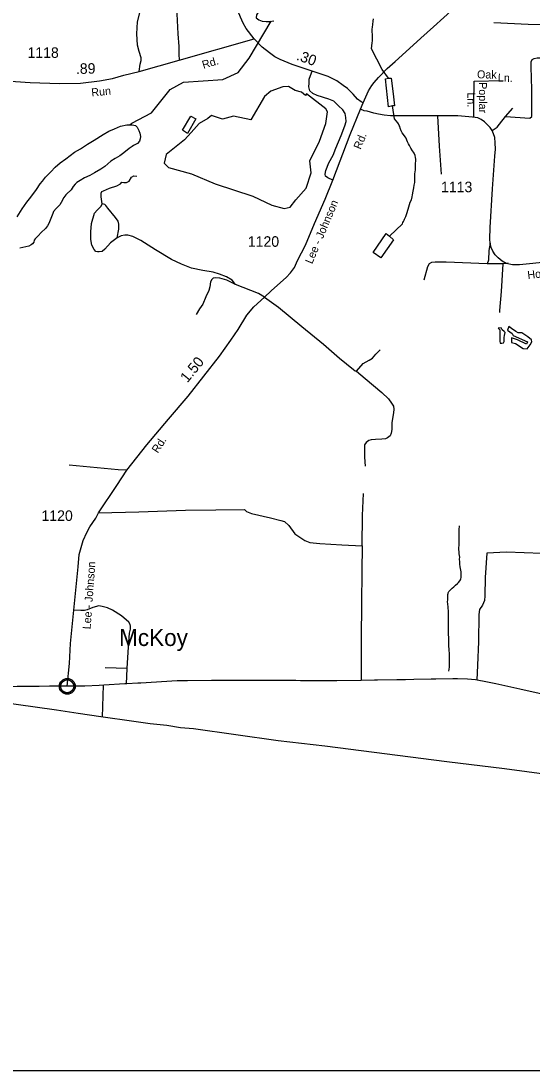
# Model space of a CAD drawing. Extents: x 2082433 to 2279600, y 546599 to 755198.
# Drawn here: x 2153123 to 2159193, y 546599 to 559066 of the extents above; entities that cross this region are included whole.
import ezdxf

# ---------------------------------------------------------------- set-up
doc = ezdxf.new("R2010")
doc.units = 0
for name, color, linetype in [('Exist Boundary Political CountyLine', 7, 'Continuous'), ('Exist Civil Demographics Community CELL', 7, 'Continuous'), ('Exist Civil Demographics Community Label', 7, 'Continuous'), ('Exist Hydrographic Creek Single Shore', 7, 'Continuous'), ('Exist Hydrographic Lake Shore', 7, 'Continuous'), ('Exist Hydrographic Misc Water Feature', 7, 'Continuous'), ('Exist Hydrographic Pond Over 1500 Sq Ft', 7, 'Continuous'), ('Exist Hydrographic Pond Under 1500 Sq Ft', 7, 'Continuous'), ('Exist Road Non-System Type 51', 7, 'Continuous'), ('Exist Road Non-System Type 51 Label', 7, 'Continuous'), ('Exist Road Primary NC Attributed', 7, 'Continuous'), ('Exist Road Secondary Mileage Hundredths English Label', 7, 'Continuous'), ('Exist Road Secondary Type 51 Attributed', 7, 'Continuous'), ('Exist Road Secondary Type 51 Label', 7, 'Continuous'), ('Exist Road Secondary Type 51 Number Label', 7, 'Continuous'), ('Map Preparation Inset Cut Line', 7, 'Continuous')]:
    doc.layers.add(name, color=color, linetype=linetype)

msp = doc.modelspace()

# ---------------------------------------------------------------- linework, layer by layer
at = {"layer": 'Exist Boundary Political CountyLine'}
msp.add_lwpolyline([(2159398, 550115), (2158867, 550185), (2158182, 550270), (2156730, 550455), (2156176, 550520), (2155673, 550589), (2155170, 550661), (2155019, 550674), (2154854, 550699), (2154657, 550722), (2154465, 550750), (2154073, 550802), (2153803, 550844), (2153544, 550884), (2152612, 551012), (2152496, 551027), (2151654, 551149)], dxfattribs=at)
at = {"layer": 'Exist Civil Demographics Community CELL'}
msp.add_lwpolyline([(2153595, 551179), (2153596, 551184), (2153598, 551191), (2153601, 551198), (2153604, 551204), (2153607, 551210), (2153611, 551215), (2153615, 551219), (2153619, 551224), (2153625, 551228), (2153630, 551232), (2153635, 551235), (2153640, 551237), (2153646, 551240), (2153651, 551241), (2153656, 551243), (2153661, 551243), (2153665, 551244), (2153671, 551244), (2153675, 551244), (2153681, 551244), (2153686, 551243), (2153691, 551242), (2153696, 551241), (2153701, 551239), (2153708, 551236), (2153714, 551232), (2153719, 551229), (2153724, 551225), (2153728, 551222), (2153732, 551217), (2153736, 551213), (2153739, 551208), (2153742, 551203), (2153744, 551198), (2153746, 551193), (2153748, 551188), (2153749, 551183), (2153750, 551177), (2153751, 551173), (2153751, 551167), (2153751, 551161), (2153750, 551155), (2153749, 551150), (2153748, 551143), (2153746, 551138), (2153744, 551133), (2153740, 551127), (2153737, 551121), (2153734, 551117), (2153729, 551112), (2153724, 551107), (2153719, 551103), (2153714, 551099), (2153710, 551097), (2153703, 551094), (2153696, 551091), (2153690, 551089), (2153683, 551088), (2153679, 551088), (2153674, 551087), (2153669, 551087), (2153664, 551088), (2153659, 551088), (2153653, 551090), (2153648, 551091), (2153643, 551093), (2153639, 551095), (2153635, 551097), (2153628, 551101), (2153622, 551106), (2153617, 551110), (2153613, 551115), (2153610, 551119), (2153607, 551123), (2153603, 551130), (2153601, 551134), (2153599, 551138), (2153597, 551146), (2153595, 551153), (2153594, 551158), (2153594, 551164), (2153594, 551169), (2153595, 551176)], close=True, dxfattribs=at)
for centre, radius in [((2153673, 551166), 94.3), ((2153672, 551167), 76.7)]:
    msp.add_circle(centre, radius, dxfattribs=at)
at = {"layer": 'Exist Hydrographic Creek Single Shore'}
for points in [[(2154421, 557835), (2154439, 557852), (2154672, 557975), (2154895, 558253), (2155053, 558338), (2155519, 558372), (2155702, 558456), (2155835, 558624), (2156096, 559064)], [(2157489, 558387), (2157413, 558488), (2157288, 558734), (2157291, 558772), (2157295, 558806), (2157297, 558832), (2157297, 558852), (2157297, 558870), (2157297, 558906), (2157296, 558938), (2157296, 558970), (2157298, 558994), (2157302, 559024), (2157306, 559064), (2157308, 559092)], [(2157501, 556509), (2157655, 556659), (2157660, 556673), (2157665, 556687), (2157673, 556701), (2157679, 556713), (2157693, 556743), (2157711, 556793), (2157730, 556859), (2157747, 556913), (2157760, 556941), (2157771, 556979), (2157775, 557000), (2157781, 557044), (2157787, 557084), (2157793, 557118), (2157799, 557148), (2157800, 557180), (2157802, 557216), (2157802, 557250), (2157806, 557276), (2157808, 557298), (2157808, 557322), (2157807, 557346), (2157809, 557376), (2157813, 557402), (2157813, 557424), (2157809, 557445), (2157805, 557468), (2157794, 557495), (2157784, 557509), (2157772, 557525), (2157754, 557557), (2157738, 557589), (2157726, 557609), (2157714, 557631), (2157705, 557651), (2157696, 557673), (2157686, 557689), (2157665, 557717), (2157651, 557736), (2157639, 557761), (2157627, 557792), (2157621, 557812), (2157615, 557826), (2157605, 557844), (2157597, 557856), (2157580, 557882), (2157558, 557906), (2157535, 558059)]]:
    msp.add_lwpolyline(points, dxfattribs=at)
at = {"layer": 'Exist Hydrographic Lake Shore'}
for points in [[(2153078, 556741), (2153136, 556837), (2153191, 556914), (2153241, 556974), (2153306, 557064), (2153350, 557132), (2153378, 557165), (2153415, 557211), (2153477, 557273), (2153529, 557330), (2153587, 557382), (2153656, 557430), (2153760, 557507), (2153830, 557549), (2153913, 557604), (2153993, 557652), (2154097, 557717), (2154168, 557757), (2154232, 557787), (2154306, 557816), (2154382, 557832), (2154420, 557834), (2154444, 557834), (2154484, 557823)], [(2154484, 557823), (2154504, 557805), (2154524, 557765), (2154534, 557735), (2154540, 557715), (2154544, 557693), (2154540, 557667), (2154531, 557637), (2154507, 557613), (2154461, 557586), (2154443, 557577), (2154406, 557550), (2154343, 557502), (2154296, 557466), (2154242, 557435), (2154192, 557401), (2154154, 557369), (2154117, 557337), (2154071, 557306), (2153995, 557262), (2153940, 557232), (2153879, 557202), (2153826, 557171), (2153788, 557147), (2153766, 557129), (2153742, 557101), (2153718, 557062), (2153712, 557054), (2153673, 557018), (2153654, 557002), (2153633, 556970), (2153599, 556910), (2153583, 556882), (2153542, 556838), (2153508, 556804), (2153500, 556781), (2153476, 556722), (2153455, 556661), (2153439, 556635), (2153413, 556603), (2153361, 556553), (2153325, 556514), (2153290, 556478), (2153278, 556462), (2153274, 556440), (2153260, 556420), (2153242, 556408), (2153216, 556394), (2153110, 556367)]]:
    msp.add_lwpolyline(points, dxfattribs=at)
at = {"layer": 'Exist Hydrographic Misc Water Feature'}
for points in [[(2155042, 557770), (2155139, 557936), (2155201, 557903), (2155100, 557730), (2155042, 557770)], [(2158206, 552290), (2158214, 552298), (2158224, 552310), (2158243, 552330), (2158263, 552346), (2158283, 552366), (2158309, 552386), (2158321, 552398), (2158335, 552419), (2158343, 552430), (2158349, 552444), (2158351, 552460), (2158353, 552474), (2158352, 552506), (2158351, 552524), (2158348, 552544), (2158340, 552586), (2158336, 552618), (2158334, 552646), (2158330, 552674), (2158334, 552700), (2158333, 552718), (2158329, 552738), (2158329, 552766), (2158325, 552788), (2158325, 552812), (2158327, 552842), (2158326, 552884), (2158326, 552926), (2158328, 552974), (2158327, 553026), (2158333, 553070)], [(2158210, 551590), (2158210, 551598), (2158208, 551614), (2158206, 551636), (2158206, 551654), (2158205, 551678), (2158205, 551704), (2158203, 551740), (2158202, 551784), (2158202, 551814), (2158200, 551852), (2158200, 551884), (2158200, 551922), (2158199, 551976), (2158201, 552032), (2158199, 552062), (2158197, 552094), (2158195, 552106), (2158195, 552116), (2158193, 552133), (2158193, 552146), (2158190, 552170), (2158192, 552194), (2158192, 552220), (2158194, 552256), (2158196, 552270), (2158198, 552275), (2158206, 552290)], [(2158205, 551346), (2158211, 551394), (2158211, 551440), (2158213, 551474), (2158214, 551504), (2158214, 551526), (2158212, 551560), (2158210, 551590)]]:
    msp.add_lwpolyline(points, dxfattribs=at)
at = {"layer": 'Exist Hydrographic Pond Over 1500 Sq Ft'}
msp.add_lwpolyline([(2155851, 557892), (2155646, 557937), (2155515, 557901), (2155384, 557944), (2155341, 557908), (2155239, 557850), (2155145, 557741), (2155065, 557654), (2154847, 557480), (2154825, 557378), (2154876, 557327), (2155148, 557251), (2155428, 557132), (2155878, 556986), (2156103, 556878), (2156248, 556841), (2156321, 556856), (2156389, 556941), (2156510, 557081), (2156568, 557262), (2156553, 557407), (2156669, 557639), (2156742, 557850), (2156764, 557988), (2156742, 558024), (2156514, 558202), (2156504, 558181), (2156455, 558219), (2156381, 558242), (2156302, 558286), (2156234, 558285), (2156089, 558234), (2156016, 558169), (2155851, 557892)], dxfattribs=at)
at = {"layer": 'Exist Hydrographic Pond Under 1500 Sq Ft'}
for points in [[(2156302, 559355), (2156257, 559458), (2156220, 559478), (2156184, 559481), (2156142, 559479), (2155980, 559225), (2155929, 559151), (2155919, 559139), (2155917, 559102), (2155947, 559079), (2155987, 559065), (2156035, 559058), (2156075, 559061), (2156128, 559067)], [(2157535, 558059), (2157490, 558048), (2157451, 558378), (2157489, 558387)], [(2157489, 558387), (2157519, 558387), (2157542, 558201), (2157559, 558059), (2157535, 558059)], [(2157501, 556509), (2157547, 556469), (2157396, 556254), (2157304, 556318), (2157461, 556543), (2157501, 556509)]]:
    msp.add_lwpolyline(points, dxfattribs=at)
for points in [[(2158790, 555420), (2158809, 555398), (2158812, 555353), (2158812, 555312), (2158812, 555264), (2158816, 555241), (2158835, 555241), (2158853, 555245), (2158860, 555260), (2158860, 555301), (2158864, 555338), (2158868, 555349), (2158872, 555368), (2158860, 555379), (2158838, 555398), (2158827, 555424)], [(2158916, 555438), (2158901, 555394), (2158957, 555357), (2158968, 555331), (2159139, 555256), (2159128, 555230), (2159020, 555282), (2158950, 555305), (2158950, 555249), (2158998, 555238), (2159087, 555178), (2159135, 555175), (2159169, 555219), (2159191, 555256), (2159187, 555282), (2159143, 555316), (2159072, 555364), (2159027, 555364), (2159002, 555379), (2158950, 555416)]]:
    msp.add_lwpolyline(points, close=True, dxfattribs=at)
at = {"layer": 'Exist Road Non-System Type 51'}
for p, q in [((2158507, 558350), (2158850, 558361)), ((2158877, 557930), (2158964, 558030)), ((2154383, 551378), (2154121, 551385)), ((2154376, 551195), (2154383, 551378)), ((2154090, 550800), (2154101, 551178))]:
    msp.add_line(p, q, dxfattribs=at)
for points in [[(2154977, 559705), (2154977, 559651), (2154979, 559347), (2154974, 559149), (2154986, 558914), (2154997, 558763), (2154997, 558670), (2155001, 558600)], [(2154526, 558468), (2154540, 558552), (2154551, 558595), (2154551, 558629), (2154526, 558705), (2154508, 558780), (2154499, 558912), (2154506, 559057), (2154542, 559193), (2154555, 559281), (2154571, 559330), (2154585, 559366), (2154614, 559400), (2154709, 559486)], [(2159393, 559031), (2159338, 559022), (2159146, 559026), (2158738, 559044)], [(2158877, 557930), (2159168, 557912), (2159189, 557931), (2159189, 558251), (2159181, 558522), (2159181, 558582), (2159195, 558609), (2159218, 558621), (2159252, 558630), (2159401, 558630)], [(2156826, 557177), (2156768, 557205), (2156741, 557222), (2156735, 557246), (2156742, 557289), (2156780, 557380), (2156829, 557471), (2156863, 557557), (2156926, 557707), (2156971, 557822), (2156984, 557872), (2156983, 557921), (2156973, 557967), (2156945, 558011), (2156893, 558060), (2156837, 558113), (2156779, 558138), (2156640, 558181), (2156589, 558205), (2156554, 558235), (2156543, 558285), (2156546, 558329), (2156546, 558375), (2156563, 558419), (2156583, 558471)], [(2158503, 557923), (2158503, 558077), (2158507, 558350)], [(2158069, 557938), (2158091, 557579), (2158112, 557246)], [(2158719, 557764), (2158777, 557805), (2158807, 557839), (2158877, 557930)], [(2154086, 556894), (2154077, 556979), (2154075, 557022), (2154084, 557041), (2154104, 557051), (2154175, 557081), (2154262, 557110), (2154304, 557134), (2154320, 557153), (2154344, 557148), (2154376, 557149), (2154408, 557163), (2154435, 557211), (2154463, 557226), (2154500, 557224)], [(2154266, 556490), (2154188, 556432), (2154120, 556357), (2154086, 556330), (2154050, 556323), (2154030, 556323), (2154011, 556329), (2153994, 556352), (2153964, 556403), (2153954, 556470), (2153954, 556561), (2153959, 556660), (2153998, 556784), (2154027, 556818), (2154076, 556869), (2154086, 556894)], [(2154266, 556490), (2154287, 556595), (2154287, 556653), (2154276, 556689), (2154246, 556733), (2154154, 556842), (2154129, 556874), (2154120, 556888), (2154086, 556894)], [(2155672, 555939), (2155632, 555987), (2155562, 556028), (2155480, 556060), (2155404, 556082), (2155283, 556104), (2155149, 556131), (2155028, 556179), (2154912, 556235), (2154722, 556349), (2154545, 556459), (2154489, 556488), (2154450, 556507), (2154392, 556522), (2154358, 556524), (2154312, 556515), (2154266, 556490)], [(2158695, 556429), (2158679, 556342), (2158677, 556226), (2158659, 556184)], [(2158659, 556184), (2158172, 556201), (2158041, 556203), (2157997, 556198), (2157972, 556181), (2157950, 556145), (2157909, 555990)], [(2158846, 556184), (2158812, 556181), (2158659, 556184)], [(2158846, 556184), (2158826, 555853), (2158805, 555628), (2158805, 555603)], [(2158909, 556189), (2158846, 556184)], [(2155672, 555939), (2155566, 555987), (2155483, 556011), (2155434, 556016), (2155407, 556011), (2155388, 555995), (2155373, 555968), (2155366, 555909), (2155356, 555866), (2155320, 555791), (2155281, 555705), (2155243, 555647), (2155202, 555582)], [(2156017, 555788), (2155943, 555829), (2155672, 555939)], [(2156017, 555788), (2156181, 555666), (2156458, 555440), (2156717, 555227), (2156905, 555061), (2157073, 554928), (2157094, 554911), (2157108, 554908)], [(2157108, 554908), (2157189, 555000), (2157223, 555020), (2157259, 555039), (2157298, 555062), (2157339, 555108), (2157391, 555163)], [(2157108, 554908), (2157210, 554819), (2157407, 554655), (2157487, 554578), (2157524, 554529), (2157546, 554491), (2157551, 554457), (2157548, 554415), (2157529, 554299), (2157527, 554216), (2157521, 554172), (2157508, 554141), (2157477, 554116), (2157452, 554106), (2157409, 554101), (2157335, 554097), (2157284, 554094), (2157255, 554084), (2157222, 554060), (2157204, 554033), (2157203, 553885), (2157210, 553779)], [(2154380, 553732), (2154279, 553737), (2153696, 553790)], [(2157174, 552834), (2157181, 553196), (2157193, 553455)], [(2154045, 553227), (2154524, 553239), (2155075, 553258), (2155439, 553263), (2155778, 553264)], [(2155778, 553264), (2155803, 553241), (2155862, 553220), (2156085, 553168), (2156209, 553135), (2156251, 553122), (2156304, 553074), (2156375, 552976), (2156496, 552897), (2156553, 552872), (2156672, 552860), (2156935, 552845), (2157174, 552834)], [(2157174, 552834), (2157171, 552530), (2157166, 552151), (2157165, 551732), (2157165, 551337), (2157164, 551237)], [(2158655, 552749), (2158638, 552459), (2158634, 552240), (2158627, 552184), (2158604, 552128), (2158567, 552080), (2158560, 552017), (2158556, 551693), (2158547, 551418), (2158537, 551240)], [(2159475, 552763), (2159308, 552745), (2158888, 552760), (2158655, 552749)], [(2154383, 551378), (2154401, 551636), (2154413, 551798), (2154423, 551845), (2154423, 551879), (2154421, 551900), (2154402, 551929), (2154315, 552002), (2154211, 552071), (2154152, 552099), (2154087, 552114), (2154048, 552121), (2153976, 552102), (2153910, 552073), (2153876, 552068), (2153832, 552065), (2153750, 552071)]]:
    msp.add_lwpolyline(points, dxfattribs=at)
at = {"layer": 'Exist Road Primary NC Attributed'}
for points in [[(2153673, 551166), (2153570, 551166), (2153460, 551166), (2153338, 551165), (2153154, 551162), (2153079, 551163), (2152962, 551161), (2152799, 551159), (2152716, 551159), (2152516, 551156), (2152046, 551152), (2151654, 551149)], [(2159313, 551071), (2159047, 551132), (2158762, 551197), (2158625, 551225), (2158561, 551237), (2158520, 551242), (2158426, 551250), (2158306, 551254), (2158252, 551254), (2158050, 551251), (2157996, 551251), (2157787, 551246), (2157691, 551245), (2157589, 551244), (2157359, 551240), (2157320, 551239), (2157164, 551237), (2156873, 551233), (2156444, 551233), (2156387, 551234), (2156228, 551234), (2156106, 551235), (2155976, 551235), (2155766, 551235), (2155700, 551235), (2155585, 551236), (2155385, 551235), (2155102, 551233), (2155063, 551233), (2154978, 551230), (2154545, 551205), (2154512, 551204), (2154382, 551196), (2154355, 551194), (2154106, 551178), (2154053, 551175), (2153882, 551169), (2153673, 551166)]]:
    msp.add_lwpolyline(points, dxfattribs=at)
at = {"layer": 'Exist Road Secondary Type 51 Attributed'}
for points in [[(2155891, 558854), (2155799, 558976), (2155761, 559039), (2155729, 559111), (2155701, 559178), (2155680, 559257), (2155668, 559307), (2155656, 559389), (2155651, 559504), (2155664, 559986), (2155666, 560259), (2155671, 560404), (2155679, 560504), (2155692, 560558), (2155713, 560627), (2155741, 560672), (2155791, 560741), (2155865, 560807), (2155930, 560852), (2156098, 560957), (2156164, 561017), (2156175, 561039), (2156196, 561089), (2156217, 561165)], [(2157187, 558093), (2157219, 558167), (2157251, 558235), (2157290, 558298), (2157319, 558334), (2157369, 558396), (2157473, 558500), (2157566, 558586), (2157738, 558738), (2157873, 558862), (2158021, 558997), (2158267, 559220), (2158450, 559388), (2158541, 559456), (2158620, 559511), (2158756, 559601), (2159184, 559874), (2159367, 559970)], [(2151272, 558428), (2151401, 558453), (2151496, 558461), (2151580, 558464), (2151698, 558461), (2151886, 558444), (2152196, 558415), (2152763, 558369), (2153231, 558334), (2153579, 558324), (2153831, 558329), (2154057, 558354), (2154209, 558384), (2154344, 558422), (2154526, 558468), (2155001, 558600), (2155891, 558854)], [(2157187, 558093), (2157165, 558104), (2157120, 558136), (2157068, 558195), (2157000, 558264), (2156951, 558298), (2156876, 558354), (2156771, 558405), (2156583, 558471), (2156345, 558551), (2156202, 558609), (2156136, 558642), (2156073, 558686), (2155989, 558753), (2155891, 558854)], [(2157156, 558020), (2157187, 558093)], [(2153673, 551166), (2153701, 551439), (2153711, 551675), (2153750, 552071), (2153803, 552585), (2153815, 552731), (2153837, 552816), (2153863, 552896), (2153903, 552991), (2153939, 553061), (2154010, 553162), (2154045, 553227), (2154261, 553552), (2154380, 553732), (2154616, 554033), (2154873, 554337), (2155110, 554610), (2155480, 555085), (2155616, 555278), (2155701, 555404), (2155806, 555574), (2155888, 555672), (2156017, 555788), (2156094, 555863), (2156171, 555931), (2156272, 556019), (2156323, 556077), (2156370, 556140), (2156408, 556221), (2156503, 556403), (2156608, 556663), (2156735, 556952), (2156826, 557177), (2157031, 557717), (2157156, 558020)], [(2159398, 556208), (2159045, 556169), (2158961, 556170), (2158885, 556187), (2158839, 556215), (2158789, 556253), (2158756, 556288), (2158726, 556334), (2158708, 556376), (2158695, 556429), (2158691, 556475), (2158696, 556612), (2158723, 557071), (2158750, 557459), (2158758, 557542), (2158756, 557621), (2158750, 557684), (2158736, 557725), (2158719, 557764), (2158696, 557803), (2158669, 557830), (2158628, 557869), (2158590, 557895), (2158549, 557915), (2158486, 557925), (2158313, 557938), (2158069, 557938), (2157907, 557938), (2157513, 557941), (2157436, 557946), (2157371, 557958), (2157313, 557972), (2157275, 557982), (2157236, 557996), (2157201, 558001), (2157156, 558020)]]:
    msp.add_lwpolyline(points, dxfattribs=at)
at = {"layer": 'Map Preparation Inset Cut Line'}
msp.add_lwpolyline([(2133614, 585980), (2209297, 585980), (2209297, 557274), (2194089, 557271), (2194089, 546599), (2133614, 546599)], close=True, dxfattribs=at)

# ---------------------------------------------------------------- texts
at = {"layer": 'Exist Civil Demographics Community Label'}
msp.add_text('McKoy', height=200, dxfattribs=at).set_placement((2154288, 551645))
at = {"layer": 'Exist Road Non-System Type 51 Label'}
for s, rotation, p in [('Oak', 359.1569, (2158539, 558385)), ('Ln.', 359.1569, (2158787, 558345)), ('Poplar', 270.0861, (2158562, 558339)), ('Ln.', 270.0861, (2158424, 558219))]:
    msp.add_text(s, height=95, rotation=rotation, dxfattribs=at).set_placement(p)
at = {"layer": 'Exist Road Secondary Mileage Hundredths English Label'}
for s, rotation, p in [('.30', 340.4528, (2156386, 558607)), ('.89', 0.9634, (2153776, 558437)), ('1.50', 50.6617, (2155099, 554763))]:
    msp.add_text(s, height=125, rotation=rotation, dxfattribs=at).set_placement(p)
at = {"layer": 'Exist Road Secondary Type 51 Label'}
for s, rotation, p in [('Rd.', 16.7398, (2155290, 558497)), ('Run', 5.6631, (2153963, 558169)), ('Rd.', 67.3192, (2157156, 557534)), ('Lee - Johnson', 67.1837, (2156581, 556174)), ('Holly', 6.9565, (2159144, 556001)), ('Rd.', 56.7772, (2154748, 553927)), ('Lee - Johnson', 85.8113, (2153949, 551841))]:
    msp.add_text(s, height=95, rotation=rotation, dxfattribs=at).set_placement(p)
at = {"layer": 'Exist Road Secondary Type 51 Number Label'}
for s, p in [('1118', (2153200, 558628)), ('1113', (2158112, 557033)), ('1120', (2155817, 556385)), ('1120', (2153366, 553130))]:
    msp.add_text(s, height=125, dxfattribs=at).set_placement(p)

doc.saveas('drawing.dxf')
